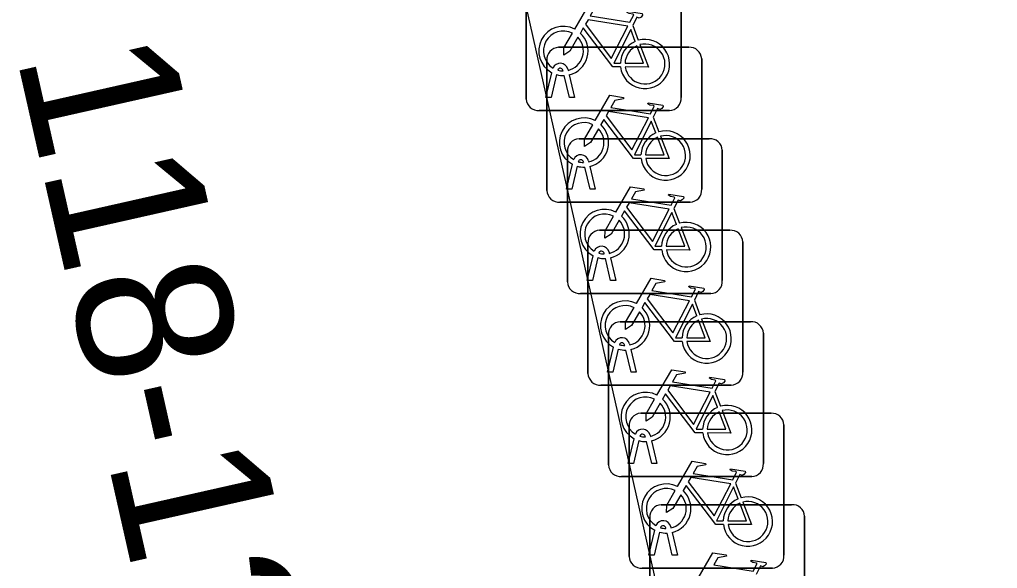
# Model space of a CAD drawing. Extents: x 161772 to 163123, y 383092 to 383917.
# Drawn here: x 163077.09 to 163083.4, y 383687.61 to 383691.15 of the extents above; entities that cross this region are included whole.
import ezdxf

# ---------------------------------------------------------------- set-up
doc = ezdxf.new("R2010")
doc.units = 0
for name, color, linetype in [('IMGEO_Fietsenrek', 7, 'Continuous'), ('IMGEO_Pand', 7, 'Continuous'), ('IMGEO_Pand_nummerreeks', 7, 'Continuous')]:
    doc.layers.add(name, color=color, linetype=linetype)

msp = doc.modelspace()

# ---------------------------------------------------------------- linework, layer by layer
at = {"layer": 'IMGEO_Fietsenrek'}
for p, q in [((163080.3595, 383690.6379), (163080.3595, 383691.4788)), ((163080.3595, 383691.4788), (163080.3595, 383690.6379)), ((163081.3585, 383691.4881), (163081.3585, 383690.6472)), ((163081.3585, 383690.6472), (163081.3585, 383691.4881)), ((163081.0462, 383691.1122), (163081.0825, 383691.017)), ((163080.5669, 383690.9715), (163081.4078, 383690.9715)), ((163081.4078, 383690.9715), (163080.5669, 383690.9715)), ((163080.4925, 383690.0469), (163080.4925, 383690.8878)), ((163080.4925, 383690.8878), (163080.4925, 383690.0469)), ((163081.4915, 383690.8971), (163081.4915, 383690.0562)), ((163081.4915, 383690.0562), (163081.4915, 383690.8971)), ((163080.4865, 383690.6473), (163080.5248, 383690.8073)), ((163080.5969, 383690.8189), (163080.5959, 383690.8232)), ((163080.6276, 383690.8304), (163080.6294, 383690.8225)), ((163080.5552, 383690.7951), (163080.5199, 383690.6473)), ((163080.638, 383690.6473), (163080.6041, 383690.789)), ((163080.6364, 383690.7933), (163080.6714, 383690.6473)), ((163080.5199, 383690.6473), (163080.4865, 383690.6473)), ((163080.6714, 383690.6473), (163080.638, 383690.6473)), ((163081.2841, 383690.5635), (163080.4432, 383690.5635)), ((163080.4432, 383690.5635), (163081.2841, 383690.5635)), ((163081.1792, 383690.5212), (163081.2155, 383690.426)), ((163080.6999, 383690.3815), (163081.5408, 383690.3815)), ((163081.5408, 383690.3815), (163080.6999, 383690.3815)), ((163080.6255, 383689.4569), (163080.6255, 383690.2978)), ((163080.6255, 383690.2978), (163080.6255, 383689.4569)), ((163081.6245, 383690.3071), (163081.6245, 383689.4662)), ((163081.6245, 383689.4662), (163081.6245, 383690.3071)), ((163080.7299, 383690.2279), (163080.7289, 383690.2322)), ((163080.7606, 383690.2394), (163080.7624, 383690.2315)), ((163080.6195, 383690.0563), (163080.6578, 383690.2163)), ((163080.6882, 383690.2041), (163080.6529, 383690.0563)), ((163080.771, 383690.0563), (163080.7371, 383690.198)), ((163080.7694, 383690.2023), (163080.8044, 383690.0563)), ((163080.6529, 383690.0563), (163080.6195, 383690.0563)), ((163080.8044, 383690.0563), (163080.771, 383690.0563)), ((163081.4171, 383689.9725), (163080.5762, 383689.9725)), ((163080.5762, 383689.9725), (163081.4171, 383689.9725)), ((163081.3122, 383689.9312), (163081.3485, 383689.836)), ((163080.8319, 383689.7905), (163081.6728, 383689.7905)), ((163081.6728, 383689.7905), (163080.8319, 383689.7905)), ((163080.7575, 383688.8659), (163080.7575, 383689.7068)), ((163080.7575, 383689.7068), (163080.7575, 383688.8659)), ((163081.7565, 383689.7161), (163081.7565, 383688.8752)), ((163081.7565, 383688.8752), (163081.7565, 383689.7161)), ((163080.7525, 383689.4663), (163080.7908, 383689.6263)), ((163080.8212, 383689.6141), (163080.7859, 383689.4663)), ((163080.8629, 383689.6379), (163080.8619, 383689.6422)), ((163080.904, 383689.4663), (163080.8701, 383689.608)), ((163080.8936, 383689.6494), (163080.8954, 383689.6415)), ((163080.9024, 383689.6123), (163080.9374, 383689.4663)), ((163080.7859, 383689.4663), (163080.7525, 383689.4663)), ((163080.9374, 383689.4663), (163080.904, 383689.4663)), ((163081.5501, 383689.3825), (163080.7092, 383689.3825)), ((163080.7092, 383689.3825), (163081.5501, 383689.3825)), ((163081.4442, 383689.3402), (163081.4805, 383689.245)), ((163080.9649, 383689.2005), (163081.8058, 383689.2005)), ((163081.8058, 383689.2005), (163080.9649, 383689.2005)), ((163080.8905, 383688.2759), (163080.8905, 383689.1168)), ((163080.8905, 383689.1168), (163080.8905, 383688.2759)), ((163081.8895, 383689.1261), (163081.8895, 383688.2852)), ((163081.8895, 383688.2852), (163081.8895, 383689.1261)), ((163080.8845, 383688.8753), (163080.9228, 383689.0353)), ((163080.9949, 383689.0469), (163080.9939, 383689.0512)), ((163081.0256, 383689.0584), (163081.0274, 383689.0505)), ((163080.9532, 383689.0231), (163080.9179, 383688.8753)), ((163081.036, 383688.8753), (163081.0021, 383689.017)), ((163081.0344, 383689.0213), (163081.0694, 383688.8753)), ((163080.9179, 383688.8753), (163080.8845, 383688.8753)), ((163081.0694, 383688.8753), (163081.036, 383688.8753)), ((163081.6821, 383688.7915), (163080.8412, 383688.7915)), ((163080.8412, 383688.7915), (163081.6821, 383688.7915)), ((163081.5772, 383688.7502), (163081.6135, 383688.655)), ((163081.0979, 383688.6095), (163081.9388, 383688.6095)), ((163081.9388, 383688.6095), (163081.0979, 383688.6095)), ((163081.0235, 383687.6849), (163081.0235, 383688.5258)), ((163081.0235, 383688.5258), (163081.0235, 383687.6849)), ((163082.0225, 383688.5351), (163082.0225, 383687.6942)), ((163082.0225, 383687.6942), (163082.0225, 383688.5351)), ((163081.1586, 383688.4684), (163081.1604, 383688.4605)), ((163081.0175, 383688.2853), (163081.0558, 383688.4453)), ((163081.0862, 383688.4331), (163081.0509, 383688.2853)), ((163081.1279, 383688.4569), (163081.1269, 383688.4612)), ((163081.169, 383688.2853), (163081.1351, 383688.427)), ((163081.1674, 383688.4313), (163081.2024, 383688.2853)), ((163081.0509, 383688.2853), (163081.0175, 383688.2853)), ((163081.2024, 383688.2853), (163081.169, 383688.2853)), ((163081.8151, 383688.2015), (163080.9742, 383688.2015)), ((163080.9742, 383688.2015), (163081.8151, 383688.2015)), ((163081.7102, 383688.1592), (163081.7465, 383688.064)), ((163081.2309, 383688.0195), (163082.0718, 383688.0195)), ((163082.0718, 383688.0195), (163081.2309, 383688.0195)), ((163081.1565, 383687.0949), (163081.1565, 383687.9358)), ((163081.1565, 383687.9358), (163081.1565, 383687.0949)), ((163082.1555, 383687.9451), (163082.1555, 383687.1042)), ((163082.1555, 383687.1042), (163082.1555, 383687.9451)), ((163081.1505, 383687.6943), (163081.1888, 383687.8543)), ((163081.2192, 383687.8421), (163081.1839, 383687.6943)), ((163081.2609, 383687.8659), (163081.2599, 383687.8702)), ((163081.302, 383687.6943), (163081.2681, 383687.836)), ((163081.2916, 383687.8774), (163081.2934, 383687.8695)), ((163081.3004, 383687.8403), (163081.3354, 383687.6943)), ((163081.1839, 383687.6943), (163081.1505, 383687.6943)), ((163081.3354, 383687.6943), (163081.302, 383687.6943)), ((163081.9481, 383687.6105), (163081.1072, 383687.6105)), ((163081.1072, 383687.6105), (163081.9481, 383687.6105))]:
    msp.add_line(p, q, dxfattribs=at)
for points in [[(163080.6721, 383691.0892), (163080.7668, 383691.2527), (163080.853, 383691.2389), (163080.8547, 383691.2302), (163080.7986, 383691.2193), (163080.7724, 383691.174), (163081.0276, 383691.1332)], [(163081.0276, 383691.1332), (163081.0526, 383691.182), (163081.0475, 383691.186), (163081.0243, 383691.1897), (163081.0116, 383691.1972), (163081.0106, 383691.2003), (163081.0128, 383691.2049), (163081.1076, 383691.1898), (163081.1099, 383691.1795), (163081.1005, 383691.1671), (163081.0881, 383691.1607), (163081.0736, 383691.1669), (163081.0462, 383691.1122)], [(163081.0147, 383691.108), (163080.7579, 383691.149), (163080.7412, 383691.1202), (163080.9082, 383690.8999), (163081.0147, 383691.108)], [(163080.6928, 383691.0367), (163080.6412, 383690.9475), (163080.6013, 383690.9215), (163080.6025, 383690.969), (163080.657, 383691.0632)], [(163080.9678, 383690.8445), (163080.9181, 383690.8446), (163080.7274, 383691.0963), (163080.7084, 383691.0635)], [(163081.0627, 383691.01), (163081.0334, 383691.0868), (163080.924, 383690.8687), (163080.9667, 383690.8686)], [(163081.0932, 383690.9888), (163081.1482, 383690.8442), (163080.9981, 383690.8445)], [(163080.9967, 383690.8685), (163081.1166, 383690.8683), (163081.0734, 383690.9819)], [(163080.8051, 383690.4982), (163080.8998, 383690.6617), (163080.986, 383690.6479), (163080.9877, 383690.6392), (163080.9316, 383690.6283), (163080.9054, 383690.583), (163081.1606, 383690.5422)], [(163081.1606, 383690.5422), (163081.1856, 383690.591), (163081.1805, 383690.595), (163081.1573, 383690.5987), (163081.1446, 383690.6062), (163081.1436, 383690.6093), (163081.1458, 383690.6139), (163081.2406, 383690.5988), (163081.2429, 383690.5885), (163081.2335, 383690.5761), (163081.2211, 383690.5697), (163081.2066, 383690.5759), (163081.1792, 383690.5212)], [(163081.1477, 383690.517), (163080.8909, 383690.558), (163080.8742, 383690.5292), (163081.0412, 383690.3089), (163081.1477, 383690.517)], [(163081.1008, 383690.2535), (163081.0511, 383690.2536), (163080.8604, 383690.5053), (163080.8414, 383690.4725)], [(163081.1957, 383690.419), (163081.1664, 383690.4958), (163081.057, 383690.2777), (163081.0997, 383690.2776)], [(163080.8258, 383690.4457), (163080.7742, 383690.3565), (163080.7343, 383690.3305), (163080.7355, 383690.378), (163080.79, 383690.4722)], [(163081.1297, 383690.2775), (163081.2496, 383690.2773), (163081.2064, 383690.3909)], [(163081.2262, 383690.3978), (163081.2812, 383690.2532), (163081.1311, 383690.2535)], [(163080.9381, 383689.9082), (163081.0328, 383690.0717), (163081.119, 383690.0579), (163081.1207, 383690.0492), (163081.0646, 383690.0383), (163081.0384, 383689.993), (163081.2936, 383689.9522)], [(163081.2936, 383689.9522), (163081.3186, 383690.001), (163081.3135, 383690.005), (163081.2903, 383690.0087), (163081.2776, 383690.0162), (163081.2766, 383690.0193), (163081.2788, 383690.0239), (163081.3736, 383690.0088), (163081.3759, 383689.9985), (163081.3665, 383689.9861), (163081.3541, 383689.9797), (163081.3396, 383689.9859), (163081.3122, 383689.9312)], [(163081.2338, 383689.6635), (163081.1841, 383689.6636), (163080.9934, 383689.9153), (163080.9744, 383689.8825)], [(163081.2807, 383689.927), (163081.0239, 383689.968), (163081.0072, 383689.9392), (163081.1742, 383689.7189), (163081.2807, 383689.927)], [(163080.9588, 383689.8557), (163080.9072, 383689.7665), (163080.8673, 383689.7405), (163080.8685, 383689.788), (163080.923, 383689.8822)], [(163081.3287, 383689.829), (163081.2994, 383689.9058), (163081.19, 383689.6877), (163081.2327, 383689.6876)], [(163081.2627, 383689.6875), (163081.3826, 383689.6873), (163081.3394, 383689.8009)], [(163081.3592, 383689.8078), (163081.4142, 383689.6632), (163081.2641, 383689.6635)], [(163081.0701, 383689.3172), (163081.1648, 383689.4807), (163081.251, 383689.4669), (163081.2527, 383689.4582), (163081.1966, 383689.4473), (163081.1704, 383689.402), (163081.4256, 383689.3612)], [(163081.4256, 383689.3612), (163081.4506, 383689.41), (163081.4455, 383689.414), (163081.4223, 383689.4177), (163081.4096, 383689.4252), (163081.4086, 383689.4283), (163081.4108, 383689.4329), (163081.5056, 383689.4178), (163081.5079, 383689.4075), (163081.4985, 383689.3951), (163081.4861, 383689.3887), (163081.4716, 383689.3949), (163081.4442, 383689.3402)], [(163081.4127, 383689.336), (163081.1559, 383689.377), (163081.1392, 383689.3482), (163081.3062, 383689.1279), (163081.4127, 383689.336)], [(163081.0908, 383689.2647), (163081.0392, 383689.1755), (163080.9993, 383689.1495), (163081.0005, 383689.197), (163081.055, 383689.2912)], [(163081.3658, 383689.0725), (163081.3161, 383689.0726), (163081.1254, 383689.3243), (163081.1064, 383689.2915)], [(163081.4607, 383689.238), (163081.4314, 383689.3148), (163081.322, 383689.0967), (163081.3647, 383689.0966)], [(163081.3947, 383689.0965), (163081.5146, 383689.0963), (163081.4714, 383689.2099)], [(163081.4912, 383689.2168), (163081.5462, 383689.0722), (163081.3961, 383689.0725)], [(163081.2031, 383688.7272), (163081.2978, 383688.8907), (163081.384, 383688.8769), (163081.3857, 383688.8682), (163081.3296, 383688.8573), (163081.3034, 383688.812), (163081.5586, 383688.7712)], [(163081.5586, 383688.7712), (163081.5836, 383688.82), (163081.5785, 383688.824), (163081.5553, 383688.8277), (163081.5426, 383688.8352), (163081.5416, 383688.8383), (163081.5438, 383688.8429), (163081.6386, 383688.8278), (163081.6409, 383688.8175), (163081.6315, 383688.8051), (163081.6191, 383688.7987), (163081.6046, 383688.8049), (163081.5772, 383688.7502)], [(163081.5457, 383688.746), (163081.2889, 383688.787), (163081.2722, 383688.7582), (163081.4392, 383688.5379), (163081.5457, 383688.746)], [(163081.4988, 383688.4825), (163081.4491, 383688.4826), (163081.2584, 383688.7343), (163081.2394, 383688.7015)], [(163081.5937, 383688.648), (163081.5644, 383688.7248), (163081.455, 383688.5067), (163081.4977, 383688.5066)], [(163081.2238, 383688.6747), (163081.1722, 383688.5855), (163081.1323, 383688.5595), (163081.1335, 383688.607), (163081.188, 383688.7012)], [(163081.5277, 383688.5065), (163081.6476, 383688.5063), (163081.6044, 383688.6199)], [(163081.6242, 383688.6268), (163081.6792, 383688.4822), (163081.5291, 383688.4825)], [(163081.3361, 383688.1362), (163081.4308, 383688.2997), (163081.517, 383688.2859), (163081.5187, 383688.2772), (163081.4626, 383688.2663), (163081.4364, 383688.221), (163081.6916, 383688.1802)], [(163081.6916, 383688.1802), (163081.7166, 383688.229), (163081.7115, 383688.233), (163081.6883, 383688.2367), (163081.6756, 383688.2442), (163081.6746, 383688.2473), (163081.6768, 383688.2519), (163081.7716, 383688.2368), (163081.7739, 383688.2265), (163081.7645, 383688.2141), (163081.7521, 383688.2077), (163081.7376, 383688.2139), (163081.7102, 383688.1592)], [(163081.6787, 383688.155), (163081.4219, 383688.196), (163081.4052, 383688.1672), (163081.5722, 383687.9469), (163081.6787, 383688.155)], [(163081.3568, 383688.0837), (163081.3052, 383687.9945), (163081.2653, 383687.9685), (163081.2665, 383688.016), (163081.321, 383688.1102)], [(163081.6318, 383687.8915), (163081.5821, 383687.8916), (163081.3914, 383688.1433), (163081.3724, 383688.1105)], [(163081.7267, 383688.057), (163081.6974, 383688.1338), (163081.588, 383687.9157), (163081.6307, 383687.9156)], [(163081.6607, 383687.9155), (163081.7806, 383687.9153), (163081.7374, 383688.0289)], [(163081.7572, 383688.0358), (163081.8122, 383687.8912), (163081.6621, 383687.8915)], [(163081.4691, 383687.5462), (163081.5638, 383687.7097), (163081.65, 383687.6959), (163081.6517, 383687.6872), (163081.5956, 383687.6763), (163081.5694, 383687.631), (163081.8246, 383687.5902)], [(163081.8246, 383687.5902), (163081.8496, 383687.639), (163081.8445, 383687.643), (163081.8213, 383687.6467), (163081.8086, 383687.6542), (163081.8076, 383687.6573), (163081.8098, 383687.6619), (163081.9046, 383687.6468), (163081.9069, 383687.6365), (163081.8975, 383687.6241), (163081.8851, 383687.6177), (163081.8706, 383687.6239), (163081.8432, 383687.5692)]]:
    msp.add_lwpolyline(points, dxfattribs=at)
for centre, radius, start, end in [((163080.5991, 383690.9479), 0.159, 62.67661, 242.13685), ((163080.5991, 383690.9479), 0.129, 63.31916, 238.90302), ((163080.5991, 383690.9479), 0.159, 283.5766, 46.60424), ((163080.5991, 383690.9479), 0.129, 283.60429, 43.43025), ((163081.1257, 383690.8639), 0.159, 113.3408, 178.32165), ((163081.1257, 383690.8639), 0.159, 187.0065, 105.77075), ((163081.1257, 383690.8639), 0.129, 188.67146, 104.58832), ((163080.5702, 383690.8936), 0.0779, 92.4484, 184.28452), ((163080.5702, 383690.8936), 0.0779, 92.4484, 184.28452), ((163081.1257, 383690.8639), 0.129, 113.92302, 177.95563), ((163081.4136, 383690.8938), 0.0779, 2.4484, 94.28452), ((163081.4136, 383690.8938), 0.0779, 2.4484, 94.28452), ((163080.5789, 383690.8193), 0.0499, 12.8025, 158.69338), ((163080.5789, 383690.8193), 0.0174, 12.8025, 163.45023), ((163080.5991, 383690.9479), 0.129, 253.41502, 269.02044), ((163080.5991, 383690.9479), 0.159, 253.99666, 271.78671), ((163080.4374, 383690.6412), 0.0779, 182.4484, 274.28452), ((163080.4374, 383690.6412), 0.0779, 182.4484, 274.28452), ((163081.2808, 383690.6414), 0.0779, 272.4484, 4.28452), ((163081.2808, 383690.6414), 0.0779, 272.4484, 4.28452), ((163080.7321, 383690.3569), 0.159, 62.67661, 242.13685), ((163080.7321, 383690.3569), 0.129, 63.31916, 238.90302), ((163080.7321, 383690.3569), 0.129, 283.60429, 43.43025), ((163080.7321, 383690.3569), 0.159, 283.5766, 46.60424), ((163081.2587, 383690.2729), 0.159, 113.3408, 178.32165), ((163081.2587, 383690.2729), 0.159, 187.0065, 105.77075), ((163080.7032, 383690.3036), 0.0779, 92.4484, 184.28452), ((163080.7032, 383690.3036), 0.0779, 92.4484, 184.28452), ((163081.2587, 383690.2729), 0.129, 113.92302, 177.95563), ((163081.2587, 383690.2729), 0.129, 188.67146, 104.58832), ((163081.5466, 383690.3038), 0.0779, 2.4484, 94.28452), ((163081.5466, 383690.3038), 0.0779, 2.4484, 94.28452), ((163080.7119, 383690.2283), 0.0499, 12.8025, 158.69338), ((163080.7119, 383690.2283), 0.0174, 12.8025, 163.45023), ((163080.7321, 383690.3569), 0.129, 253.41502, 269.02044), ((163080.7321, 383690.3569), 0.159, 253.99666, 271.78671), ((163080.5704, 383690.0502), 0.0779, 182.4484, 274.28452), ((163080.5704, 383690.0502), 0.0779, 182.4484, 274.28452), ((163081.4138, 383690.0504), 0.0779, 272.4484, 4.28452), ((163081.4138, 383690.0504), 0.0779, 272.4484, 4.28452), ((163080.8651, 383689.7669), 0.159, 62.67661, 242.13685), ((163080.8651, 383689.7669), 0.129, 63.31916, 238.90302), ((163080.8651, 383689.7669), 0.129, 283.60429, 43.43025), ((163080.8651, 383689.7669), 0.159, 283.5766, 46.60424), ((163080.8352, 383689.7126), 0.0779, 92.4484, 184.28452), ((163080.8352, 383689.7126), 0.0779, 92.4484, 184.28452), ((163081.3917, 383689.6829), 0.159, 113.3408, 178.32165), ((163081.3917, 383689.6829), 0.159, 187.0065, 105.77075), ((163081.3917, 383689.6829), 0.129, 113.92302, 177.95563), ((163081.3917, 383689.6829), 0.129, 188.67146, 104.58832), ((163081.6786, 383689.7128), 0.0779, 2.4484, 94.28452), ((163081.6786, 383689.7128), 0.0779, 2.4484, 94.28452), ((163080.8449, 383689.6383), 0.0499, 12.8025, 158.69338), ((163080.8651, 383689.7669), 0.159, 253.99666, 271.78671), ((163080.8449, 383689.6383), 0.0174, 12.8025, 163.45023), ((163080.8651, 383689.7669), 0.129, 253.41502, 269.02044), ((163080.7034, 383689.4602), 0.0779, 182.4484, 274.28452), ((163080.7034, 383689.4602), 0.0779, 182.4484, 274.28452), ((163081.5468, 383689.4604), 0.0779, 272.4484, 4.28452), ((163081.5468, 383689.4604), 0.0779, 272.4484, 4.28452), ((163080.9971, 383689.1759), 0.159, 62.67661, 242.13685), ((163080.9971, 383689.1759), 0.129, 63.31916, 238.90302), ((163080.9971, 383689.1759), 0.159, 283.5766, 46.60424), ((163080.9971, 383689.1759), 0.129, 283.60429, 43.43025), ((163081.5237, 383689.0919), 0.159, 113.3408, 178.32165), ((163081.5237, 383689.0919), 0.159, 187.0065, 105.77075), ((163081.5237, 383689.0919), 0.129, 188.67146, 104.58832), ((163080.9682, 383689.1226), 0.0779, 92.4484, 184.28452), ((163080.9682, 383689.1226), 0.0779, 92.4484, 184.28452), ((163081.5237, 383689.0919), 0.129, 113.92302, 177.95563), ((163081.8116, 383689.1228), 0.0779, 2.4484, 94.28452), ((163081.8116, 383689.1228), 0.0779, 2.4484, 94.28452), ((163080.9769, 383689.0473), 0.0499, 12.8025, 158.69338), ((163080.9769, 383689.0473), 0.0174, 12.8025, 163.45023), ((163080.9971, 383689.1759), 0.129, 253.41502, 269.02044), ((163080.9971, 383689.1759), 0.159, 253.99666, 271.78671), ((163080.8354, 383688.8692), 0.0779, 182.4484, 274.28452), ((163080.8354, 383688.8692), 0.0779, 182.4484, 274.28452), ((163081.6788, 383688.8694), 0.0779, 272.4484, 4.28452), ((163081.6788, 383688.8694), 0.0779, 272.4484, 4.28452), ((163081.1301, 383688.5859), 0.159, 62.67661, 242.13685), ((163081.1301, 383688.5859), 0.129, 63.31916, 238.90302), ((163081.1301, 383688.5859), 0.129, 283.60429, 43.43025), ((163081.1301, 383688.5859), 0.159, 283.5766, 46.60424), ((163081.6567, 383688.5019), 0.159, 187.0065, 105.77075), ((163081.1012, 383688.5316), 0.0779, 92.4484, 184.28452), ((163081.1012, 383688.5316), 0.0779, 92.4484, 184.28452), ((163081.6567, 383688.5019), 0.159, 113.3408, 178.32165), ((163081.6567, 383688.5019), 0.129, 113.92302, 177.95563), ((163081.6567, 383688.5019), 0.129, 188.67146, 104.58832), ((163081.9446, 383688.5318), 0.0779, 2.4484, 94.28452), ((163081.9446, 383688.5318), 0.0779, 2.4484, 94.28452), ((163081.1099, 383688.4573), 0.0499, 12.8025, 158.69338), ((163081.1099, 383688.4573), 0.0174, 12.8025, 163.45023), ((163081.1301, 383688.5859), 0.129, 253.41502, 269.02044), ((163081.1301, 383688.5859), 0.159, 253.99666, 271.78671), ((163080.9684, 383688.2792), 0.0779, 182.4484, 274.28452), ((163080.9684, 383688.2792), 0.0779, 182.4484, 274.28452), ((163081.8118, 383688.2794), 0.0779, 272.4484, 4.28452), ((163081.8118, 383688.2794), 0.0779, 272.4484, 4.28452), ((163081.2631, 383687.9949), 0.159, 62.67661, 242.13685), ((163081.2631, 383687.9949), 0.129, 63.31916, 238.90302), ((163081.2631, 383687.9949), 0.129, 283.60429, 43.43025), ((163081.2631, 383687.9949), 0.159, 283.5766, 46.60424), ((163081.7897, 383687.9109), 0.159, 113.3408, 178.32165), ((163081.7897, 383687.9109), 0.159, 187.0065, 105.77075), ((163081.7897, 383687.9109), 0.129, 113.92302, 177.95563), ((163081.7897, 383687.9109), 0.129, 188.67146, 104.58832), ((163081.2342, 383687.9416), 0.0779, 92.4484, 184.28452), ((163081.2342, 383687.9416), 0.0779, 92.4484, 184.28452), ((163082.0776, 383687.9418), 0.0779, 2.4484, 94.28452), ((163082.0776, 383687.9418), 0.0779, 2.4484, 94.28452), ((163081.2429, 383687.8663), 0.0499, 12.8025, 158.69338), ((163081.2631, 383687.9949), 0.159, 253.99666, 271.78671), ((163081.2429, 383687.8663), 0.0174, 12.8025, 163.45023), ((163081.2631, 383687.9949), 0.129, 253.41502, 269.02044), ((163081.1014, 383687.6882), 0.0779, 182.4484, 274.28452), ((163081.1014, 383687.6882), 0.0779, 182.4484, 274.28452), ((163081.9448, 383687.6884), 0.0779, 272.4484, 4.28452), ((163081.9448, 383687.6884), 0.0779, 272.4484, 4.28452)]:
    msp.add_arc(centre, radius, start, end, dxfattribs=at)
at = {"layer": 'IMGEO_Pand'}
msp.add_lwpolyline([(163083.4, 383677.745), (163078.539, 383699.313)], dxfattribs=at)

# ---------------------------------------------------------------- texts
at = {"layer": 'IMGEO_Pand_nummerreeks'}
msp.add_text('118-124', height=1, rotation=282.70226, dxfattribs=at).set_placement((163077.0673, 383690.9218))

doc.saveas('drawing.dxf')
